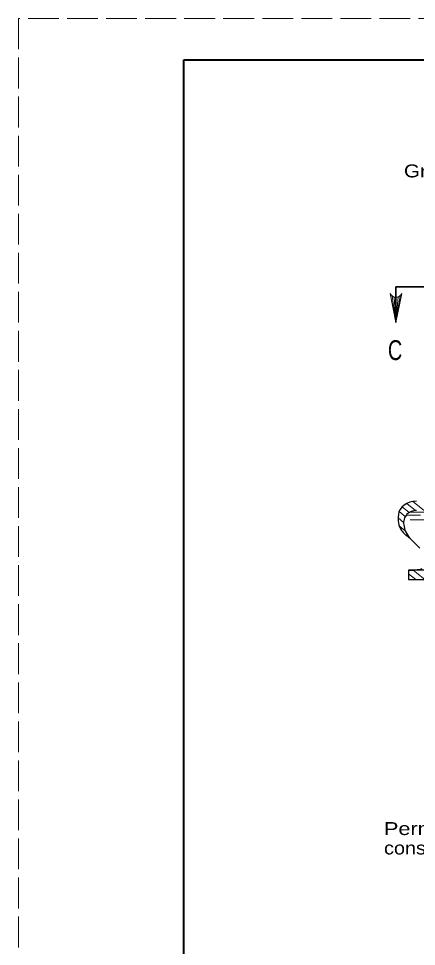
# Model space of a CAD drawing. Extents: x -410.5 to -376.5, y 1617.6 to 1661.6.
# Drawn here: x -410.45 to -405.64, y 1650.35 to 1661.56 of the extents above; entities that cross this region are included whole.
import ezdxf
from ezdxf.enums import TextEntityAlignment as Align

# ---------------------------------------------------------------- set-up
doc = ezdxf.new("R2010")
doc.units = 0
doc.header["$LTSCALE"] = 0.062
doc.linetypes.add('LONG_DASHED', pattern=[7.5, 6, -1.5])
doc.layers.add('1', color=7, linetype='Continuous', lineweight=13)

msp = doc.modelspace()

# ---------------------------------------------------------------- linework, layer by layer
at = {"layer": '1', "lineweight": 25}
for p, q in [((-408.45475, 1661.06183), (-376.95475, 1661.06183)), ((-405.60392, 1655.16083), (-405.726, 1655.2845))]:
    msp.add_line(p, q, dxfattribs=at)
at = {"layer": '1', "lineweight": 35}
for q in [(-400.23342, 1658.31867), (-405.89092, 1657.886)]:
    msp.add_line((-405.89092, 1658.31867), q, dxfattribs=at)
at = {"layer": '1'}
for p, q in [((-405.93575, 1658.2065), (-405.89092, 1657.886)), ((-405.91358, 1658.19567), (-405.89092, 1657.886)), ((-405.84142, 1658.21033), (-405.89092, 1657.886)), ((-405.86217, 1658.198), (-405.89092, 1657.886)), ((-405.89092, 1658.19233), (-405.89092, 1657.886)), ((-405.65525, 1655.61408), (-405.76117, 1655.69933)), ((-405.54917, 1655.61475), (-405.68575, 1655.72458)), ((-405.77842, 1655.54133), (-405.85283, 1655.60125)), ((-405.73167, 1655.58967), (-405.81658, 1655.658)), ((-405.59375, 1655.55775), (-405.7675, 1655.55775)), ((-404.41592, 1655.59575), (-405.721, 1655.59575)), ((-405.79842, 1655.4715), (-405.86592, 1655.52583)), ((-405.29608, 1655.50083), (-405.71808, 1655.50083)), ((-405.77775, 1655.369), (-405.85083, 1655.42775)), ((-405.72758, 1655.28567), (-405.788, 1655.33425)), ((-405.54258, 1654.77925), (-405.68417, 1654.89317)), ((-405.64942, 1654.77925), (-405.7375, 1654.85008))]:
    msp.add_line(p, q, dxfattribs=at)
at = {"layer": '1', "linetype": 'LONG_DASHED'}
msp.add_lwpolyline([(-410.45475, 1639.56183), (-376.45475, 1639.56183), (-376.45475, 1661.56183), (-410.45475, 1661.56183)], close=True, dxfattribs=at)
at = {"layer": '1', "lineweight": 25}
msp.add_lwpolyline([(-376.95475, 1640.06183), (-408.45475, 1640.06183), (-408.45475, 1661.06183)], dxfattribs=at)
at = {"layer": '1', "lineweight": 40}
msp.add_lwpolyline([(-408.45475, 1661.06183), (-376.95475, 1661.06183), (-376.95475, 1640.06183), (-408.45475, 1640.06183)], close=True, dxfattribs=at)
msp.add_lwpolyline([(-408.45475, 1661.06183), (-376.95475, 1661.06183), (-376.95475, 1640.06183), (-408.45475, 1640.06183)], close=True, dxfattribs=at)
at = {"layer": '1'}
msp.add_lwpolyline([(-405.82017, 1658.24), (-405.89092, 1657.886), (-405.96175, 1658.24)], dxfattribs=at)
at = {"layer": '1', "lineweight": 25}
msp.add_lwpolyline([(-405.7375, 1654.77925), (-404.41592, 1654.77925), (-404.41592, 1654.89317), (-405.7375, 1654.89317)], close=True, dxfattribs=at)
at = {"layer": '1'}
msp.add_arc((-405.89102, 1658.26863), 0.0764, 202.08782, 337.91395, dxfattribs=at)
at = {"layer": '1', "lineweight": 25}
for centre, major_axis, start_param, end_param in [((-405.63858, 1655.54829), (-0.22424, 0), 4.73259403, 6.19188747), ((-405.45475, 1655.51709), (-0.41142, 0), 6.13873376, 6.73878887), ((-405.58935, 1655.46958), (-0.20914, 0), 5.64753358, 6.45081579), ((-405.63949, 1655.49235), (-0.15215, 0), 4.73615576, 5.60158071), ((-405.34174, 1655.64493), (0.59018, 0), 3.75535936, 4.00331106), ((-405.40132, 1655.46611), (0.39543, 0), 3.21902516, 3.74898168), ((-405.73667, 1655.34784), (0.56508, 0), 4.71089658, 5.0024196)]:
    msp.add_ellipse(centre, major_axis=major_axis, ratio=0.804622, start_param=start_param, end_param=end_param, dxfattribs=at)

# ---------------------------------------------------------------- texts
at = {"layer": '1'}
for s, width, p in [('Grate', 1.2, (-405.79458, 1659.64208)), ('Permissible', 1.25, (-406.035, 1651.69192)), ('const. joint', 1.15, (-406.035, 1651.45725))]:
    msp.add_text(s, height=0.156, dxfattribs=dict(at, width=width)).set_placement(p)
at = {"layer": '1', "width": 0.75}
msp.add_text('C', height=0.24, dxfattribs=at).set_placement((-405.90142, 1657.43358), align=Align.CENTER)

doc.saveas('drawing.dxf')
